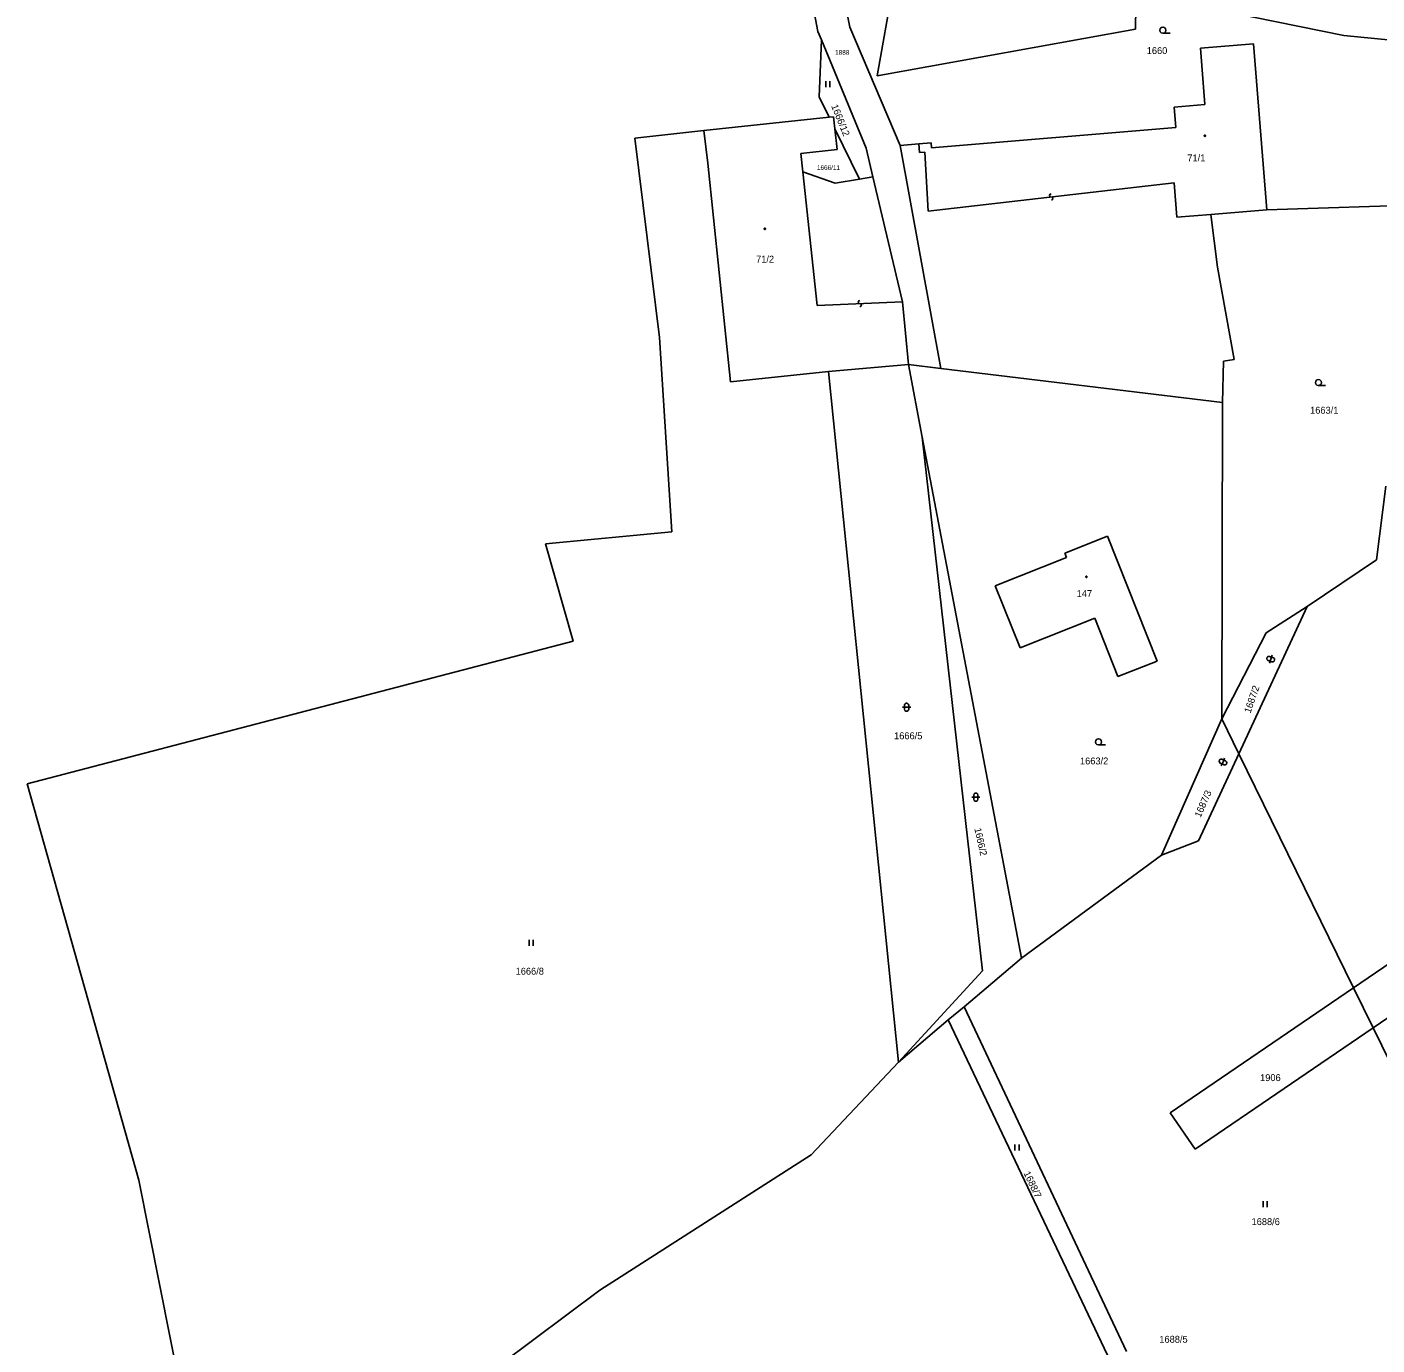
# Model space of a CAD drawing. Extents: x -747792 to -745414, y -1093712 to -1091463.
# Drawn here: x -747209 to -747043, y -1092325.5 to -1092163.4 of the extents above; entities that cross this region are included whole.
import ezdxf

# ---------------------------------------------------------------- set-up
doc = ezdxf.new("R2010")
doc.units = 0
for name, color, linetype in [('Budovy', 7, 'Continuous'), ('Doplňkové značky', 7, 'Continuous'), ('Koleje_dopravní prvky', 7, 'Continuous'), ('Kultury', 7, 'Continuous'), ('Ploty_opěrné zdi', 7, 'Continuous'), ('Stromy_porost', 7, 'Continuous')]:
    doc.layers.add(name, color=color, linetype=linetype)

msp = doc.modelspace()

# ---------------------------------------------------------------- linework, layer by layer
at = {"layer": 'Budovy'}
for points in [[(-747069.36, -1092164.17), (-747069.55, -1092164.12), (-747069.69, -1092163.98), (-747069.73, -1092163.79), (-747069.69, -1092163.61), (-747069.55, -1092163.47), (-747069.36, -1092163.42), (-747069.17, -1092163.47), (-747069.03, -1092163.61), (-747068.98, -1092163.79), (-747069.03, -1092163.98), (-747069.17, -1092164.12), (-747069.36, -1092164.17), (-747068.48, -1092164.17)], [(-747110.8, -1092170.06), (-747110.8, -1092170.81)], [(-747110.3, -1092170.81), (-747110.3, -1092170.06)], [(-747050.23, -1092207.51), (-747050.42, -1092207.46), (-747050.55, -1092207.32), (-747050.6, -1092207.14), (-747050.55, -1092206.95), (-747050.42, -1092206.81), (-747050.23, -1092206.76), (-747050.04, -1092206.81), (-747049.91, -1092206.95), (-747049.85, -1092207.14), (-747049.91, -1092207.32), (-747050.04, -1092207.46), (-747050.23, -1092207.51), (-747049.35, -1092207.51)], [(-747056.26, -1092241.63), (-747056.05, -1092241.03), (-747055.93, -1092240.68)], [(-747101.37, -1092247.06), (-747100.73, -1092247.06), (-747100.37, -1092247.06)], [(-747077.27, -1092251.7), (-747077.46, -1092251.65), (-747077.59, -1092251.51), (-747077.65, -1092251.32), (-747077.59, -1092251.14), (-747077.46, -1092251), (-747077.27, -1092250.95), (-747077.08, -1092251), (-747076.95, -1092251.14), (-747076.9, -1092251.32), (-747076.95, -1092251.51), (-747077.08, -1092251.65), (-747077.27, -1092251.7), (-747076.4, -1092251.7)], [(-747062.17, -1092254.26), (-747061.92, -1092253.68), (-747061.77, -1092253.34)], [(-747092.86, -1092258.13), (-747092.22, -1092258.13), (-747091.86, -1092258.13)], [(-747147.3, -1092275.67), (-747147.3, -1092276.42)], [(-747146.8, -1092276.42), (-747146.8, -1092275.67)], [(-747087.55, -1092300.84), (-747087.55, -1092301.59)], [(-747087.05, -1092301.59), (-747087.05, -1092300.84)], [(-747057.03, -1092307.81), (-747057.03, -1092308.56)], [(-747056.53, -1092308.56), (-747056.53, -1092307.81)]]:
    msp.add_lwpolyline(points, dxfattribs=at)
for points in [[(-747056.41, -1092241.31), (-747056.53, -1092241.22), (-747056.58, -1092241.07), (-747056.53, -1092240.92), (-747056.4, -1092240.84), (-747056.25, -1092240.84), (-747055.77, -1092241), (-747055.65, -1092241.09), (-747055.61, -1092241.24), (-747055.66, -1092241.39), (-747055.78, -1092241.48), (-747055.94, -1092241.48)], [(-747101.12, -1092246.81), (-747101.07, -1092246.67), (-747100.95, -1092246.58), (-747100.79, -1092246.58), (-747100.67, -1092246.67), (-747100.61, -1092246.81), (-747100.61, -1092247.31), (-747100.67, -1092247.46), (-747100.79, -1092247.54), (-747100.95, -1092247.54), (-747101.07, -1092247.46), (-747101.12, -1092247.31)], [(-747062.3, -1092253.93), (-747062.41, -1092253.83), (-747062.44, -1092253.68), (-747062.38, -1092253.54), (-747062.25, -1092253.46), (-747062.1, -1092253.47), (-747061.64, -1092253.67), (-747061.52, -1092253.77), (-747061.49, -1092253.92), (-747061.55, -1092254.06), (-747061.69, -1092254.14), (-747061.84, -1092254.13)], [(-747092.61, -1092257.88), (-747092.56, -1092257.73), (-747092.44, -1092257.65), (-747092.28, -1092257.65), (-747092.16, -1092257.73), (-747092.1, -1092257.88), (-747092.1, -1092258.38), (-747092.16, -1092258.52), (-747092.28, -1092258.61), (-747092.44, -1092258.61), (-747092.56, -1092258.52), (-747092.61, -1092258.38)]]:
    msp.add_lwpolyline(points, close=True, dxfattribs=at)
at = {"layer": 'Kultury'}
for points in [[(-747099.35, -1092177.78), (-747099.27, -1092178.83)], [(-747099.27, -1092178.83), (-747098.65, -1092178.78)], [(-747098.65, -1092178.78), (-747098.2, -1092186.07)], [(-747111.86, -1092197.64), (-747113.62, -1092181.2)], [(-747067.98, -1092182.55), (-747098.2, -1092186.07)], [(-747067.63, -1092186.79), (-747067.98, -1092182.55)], [(-747083.07, -1092184.69), (-747082.93, -1092184.62), (-747082.89, -1092184.46), (-747082.97, -1092184.33), (-747083.22, -1092184.27), (-747083.3, -1092184.14), (-747083.24, -1092183.99), (-747083.11, -1092183.93)], [(-747063.45, -1092186.45), (-747067.63, -1092186.79)], [(-747101.39, -1092197.22), (-747111.86, -1092197.64)], [(-747106.63, -1092197.81), (-747106.49, -1092197.75), (-747106.43, -1092197.59), (-747106.51, -1092197.46), (-747106.75, -1092197.39), (-747106.82, -1092197.25), (-747106.75, -1092197.1), (-747106.62, -1092197.05)]]:
    msp.add_lwpolyline(points, dxfattribs=at)
at = {"layer": 'Ploty_opěrné zdi'}
for points in [[(-747064.18, -1092176.69), (-747064.13, -1092176.7), (-747064.1, -1092176.74), (-747064.09, -1092176.77), (-747064.1, -1092176.81), (-747064.15, -1092176.85), (-747064.18, -1092176.85), (-747064.23, -1092176.84), (-747064.26, -1092176.81), (-747064.27, -1092176.77), (-747064.26, -1092176.73), (-747064.22, -1092176.69)], [(-747118.3, -1092188.14), (-747118.25, -1092188.15), (-747118.23, -1092188.19), (-747118.22, -1092188.22), (-747118.23, -1092188.27), (-747118.27, -1092188.3), (-747118.3, -1092188.3), (-747118.34, -1092188.29), (-747118.38, -1092188.26), (-747118.39, -1092188.22), (-747118.38, -1092188.17), (-747118.33, -1092188.14)], [(-747078.76, -1092230.95), (-747078.71, -1092230.96), (-747078.69, -1092231), (-747078.68, -1092231.03), (-747078.69, -1092231.08), (-747078.73, -1092231.11), (-747078.76, -1092231.11), (-747078.8, -1092231.1), (-747078.83, -1092231.07), (-747078.84, -1092231.03), (-747078.83, -1092230.98), (-747078.79, -1092230.95)]]:
    msp.add_lwpolyline(points, close=True, dxfattribs=at)
at = {"layer": 'Stromy_porost'}
for points in [[(-747115.65, -1092143.56), (-747111.77, -1092163.94)], [(-747107.87, -1092163.41), (-747111.71, -1092144.25)], [(-747072.71, -1092163.68), (-747072.61, -1092155.33)], [(-747102.57, -1092158.56), (-747104.49, -1092169.41)], [(-747061.03, -1092161.61), (-747047.1, -1092164.45)], [(-747101.65, -1092177.96), (-747107.87, -1092163.41)], [(-747111.77, -1092163.94), (-747111.34, -1092164.98)], [(-747111.34, -1092164.98), (-747111.61, -1092171.98)], [(-747111.34, -1092164.98), (-747105.85, -1092178.3)], [(-747104.49, -1092169.41), (-747072.71, -1092163.68)], [(-747047.1, -1092164.45), (-747035.8, -1092165.57)], [(-747058.23, -1092165.49), (-747064.75, -1092166.02)], [(-747064.75, -1092166.02), (-747064.19, -1092172.95)], [(-747056.56, -1092185.88), (-747058.23, -1092165.49)], [(-747110.38, -1092174.5), (-747111.61, -1092171.98)], [(-747064.19, -1092172.95), (-747067.98, -1092173.26)], [(-747067.98, -1092173.26), (-747067.77, -1092175.77)], [(-747125.82, -1092176.15), (-747110.38, -1092174.5)], [(-747110.38, -1092174.5), (-747109.85, -1092174.44)], [(-747109.85, -1092174.44), (-747109.69, -1092175.92)], [(-747125.82, -1092176.15), (-747134.28, -1092177.06)], [(-747125.33, -1092180.15), (-747125.82, -1092176.15)], [(-747106.68, -1092182.1), (-747109.69, -1092175.92)], [(-747109.69, -1092175.92), (-747109.42, -1092178.47)], [(-747067.77, -1092175.77), (-747097.8, -1092178.28)], [(-747131.25, -1092201.58), (-747134.28, -1092177.06)], [(-747113.86, -1092178.95), (-747109.42, -1092178.47)], [(-747105.02, -1092181.81), (-747105.85, -1092178.3)], [(-747099.35, -1092177.78), (-747101.65, -1092177.96)], [(-747096.67, -1092205.39), (-747101.65, -1092177.96)], [(-747097.85, -1092177.66), (-747099.35, -1092177.78)], [(-747097.8, -1092178.28), (-747097.85, -1092177.66)], [(-747122.51, -1092207.05), (-747125.33, -1092180.15)], [(-747113.62, -1092181.2), (-747113.86, -1092178.95)], [(-747109.65, -1092182.61), (-747113.62, -1092181.2)], [(-747105.02, -1092181.81), (-747106.68, -1092182.1)], [(-747101.39, -1092197.22), (-747105.02, -1092181.81)], [(-747106.68, -1092182.1), (-747109.65, -1092182.61)], [(-747056.56, -1092185.88), (-747063.45, -1092186.45)], [(-747063.45, -1092186.45), (-747062.66, -1092192.96)], [(-747056.56, -1092185.88), (-747036.36, -1092185.22)], [(-747062.66, -1092192.96), (-747060.6, -1092204.31)], [(-747100.64, -1092204.91), (-747101.39, -1092197.22)], [(-747131.25, -1092201.58), (-747129.74, -1092225.48)], [(-747110.47, -1092205.79), (-747100.64, -1092204.91)], [(-747100.64, -1092204.91), (-747096.67, -1092205.39)], [(-747100.64, -1092204.91), (-747098.94, -1092213.83)], [(-747061.92, -1092204.51), (-747062.02, -1092209.58)], [(-747060.6, -1092204.31), (-747061.92, -1092204.51)], [(-747122.51, -1092207.05), (-747110.47, -1092205.79)], [(-747110.47, -1092205.79), (-747101.88, -1092290.7)], [(-747096.67, -1092205.39), (-747062.02, -1092209.58)], [(-747062.02, -1092209.58), (-747062.11, -1092248.5)], [(-747098.94, -1092213.83), (-747091.52, -1092279.47)], [(-747098.94, -1092213.83), (-747086.74, -1092277.94)], [(-747043.08, -1092228.94), (-747041.94, -1092219.88)], [(-747145.29, -1092226.96), (-747129.74, -1092225.48)], [(-747081.4, -1092228.1), (-747076.15, -1092226.02)], [(-747070.07, -1092241.38), (-747076.15, -1092226.02)], [(-747141.88, -1092238.93), (-747145.29, -1092226.96)], [(-747081.4, -1092228.1), (-747081.22, -1092228.65)], [(-747081.22, -1092228.65), (-747090, -1092232.13)], [(-747051.6, -1092234.67), (-747043.08, -1092228.94)], [(-747090, -1092232.13), (-747086.9, -1092239.77)], [(-747060.01, -1092252.78), (-747051.6, -1092234.67)], [(-747056.66, -1092237.93), (-747051.6, -1092234.67)], [(-747086.9, -1092239.77), (-747077.71, -1092236.13)], [(-747077.71, -1092236.13), (-747074.88, -1092243.28)], [(-747056.66, -1092237.93), (-747062.11, -1092248.5)], [(-747209.04, -1092256.48), (-747141.88, -1092238.93)], [(-747074.88, -1092243.28), (-747070.07, -1092241.38)], [(-747062.11, -1092248.5), (-747069.51, -1092265.28)], [(-747060.01, -1092252.78), (-747062.11, -1092248.5)], [(-747064.99, -1092263.5), (-747060.01, -1092252.78)], [(-747045.91, -1092281.56), (-747060.01, -1092252.78)], [(-747195.3, -1092305.24), (-747209.04, -1092256.48)], [(-747069.51, -1092265.28), (-747064.99, -1092263.5)], [(-747069.51, -1092265.28), (-747086.74, -1092277.94)], [(-747045.91, -1092281.56), (-747033.06, -1092272.79)], [(-747086.74, -1092277.94), (-747093.81, -1092283.9)], [(-747029.99, -1092277.29), (-747043.49, -1092286.5)], [(-747091.52, -1092279.47), (-747101.88, -1092290.7)], [(-747068.46, -1092296.94), (-747045.91, -1092281.56)], [(-747043.49, -1092286.5), (-747045.91, -1092281.56)], [(-747093.81, -1092283.9), (-747095.75, -1092285.53)], [(-747073.82, -1092326.31), (-747093.81, -1092283.9)], [(-747095.75, -1092285.53), (-747101.88, -1092290.7)], [(-747074.6, -1092330.02), (-747095.75, -1092285.53)], [(-747043.49, -1092286.5), (-747065.39, -1092301.44)], [(-747027.4, -1092319.35), (-747043.49, -1092286.5)], [(-747101.88, -1092290.7), (-747112.59, -1092302.13)], [(-747065.39, -1092301.44), (-747068.46, -1092296.94)], [(-747112.59, -1092302.13), (-747138.59, -1092318.77)], [(-747186.35, -1092350.21), (-747195.3, -1092305.24)], [(-747138.59, -1092318.77), (-747162.93, -1092336.95)]]:
    msp.add_lwpolyline(points, dxfattribs=at)

# ---------------------------------------------------------------- texts
at = {"layer": 'Doplňkové značky'}
msp.add_text('1688/5', height=0.85, dxfattribs=at).set_placement((-747069.79, -1092325.23))
at = {"layer": 'Koleje_dopravní prvky'}
for s, height, p in [('1888', 0.57, (-747109.66, -1092166.81)), ('1660', 0.85, (-747071.34, -1092166.73)), ('71/1', 0.85, (-747066.35, -1092179.93)), ('1666/11', 0.57, (-747111.9, -1092180.98)), ('71/2', 0.85, (-747119.38, -1092192.38)), ('1663/1', 0.85, (-747051.25, -1092210.96)), ('147', 0.85, (-747079.96, -1092233.51)), ('1666/5', 0.85, (-747102.41, -1092251)), ('1663/2', 0.85, (-747079.55, -1092254.1)), ('1666/8', 0.85, (-747148.95, -1092279.96)), ('1906', 0.85, (-747057.4, -1092293.05)), ('1688/6', 0.85, (-747058.45, -1092310.76))]:
    msp.add_text(s, height=height, dxfattribs=at).set_placement(p)
for s, rotation, p in [('1666/12', 292.1512, (-747110.16, -1092173.12)), ('1687/2', 71.0468, (-747058.59, -1092247.86)), ('1687/3', 66.5777, (-747064.72, -1092260.7)), ('1666/2', 282.812, (-747092.55, -1092262.01)), ('1688/7', 295.4743, (-747086.51, -1092304.38))]:
    msp.add_text(s, height=0.85, rotation=rotation, dxfattribs=at).set_placement(p)

doc.saveas('drawing.dxf')
